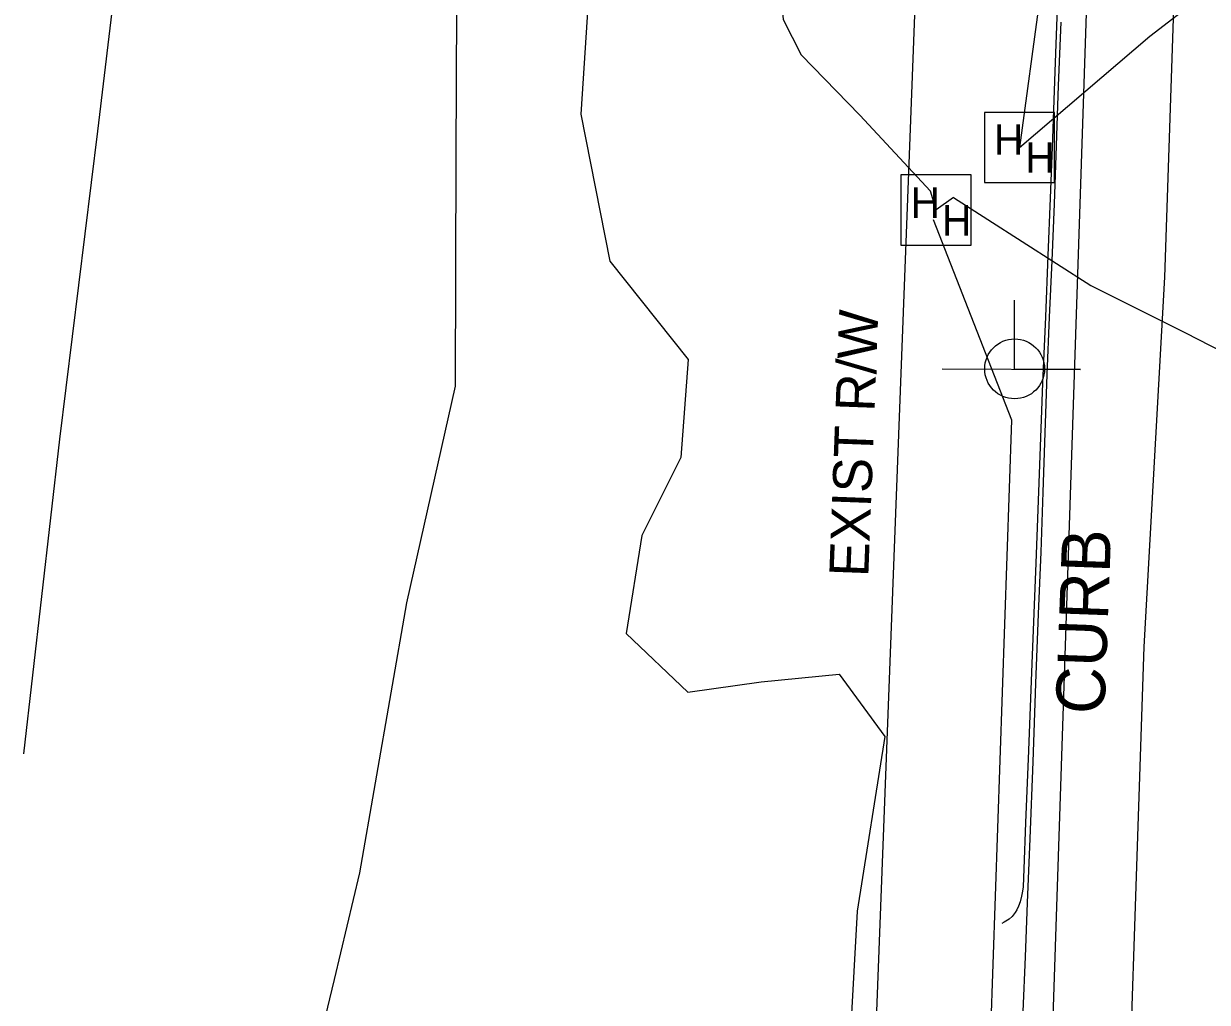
# Model space of a CAD drawing. Extents: x 2100323 to 2109811, y 740376 to 749755.
# Drawn here: x 2105019.5 to 2105116.4, y 742002.8 to 742082.9 of the extents above; entities that cross this region are included whole.
import ezdxf

# ---------------------------------------------------------------- set-up
doc = ezdxf.new("R2010")
doc.units = 0
for name, color, linetype in [('Exist Railroads Standard Gauge', 7, 'Continuous'), ('Exist Right of Way Line', 7, 'Continuous'), ('Exist Right of Way Line Text', 7, 'Continuous'), ('Exist Roads Curbs', 7, 'Continuous'), ('Exist Roads Curbs Text', 7, 'Continuous'), ('Exist Roads EOP', 7, 'Continuous'), ('Exist Utilities Gas UG Line SUE LOS B', 7, 'Continuous'), ('Exist Utilities Other Unknown UG SUE LOS B', 7, 'Continuous'), ('Exist Utilities Power Joint Use Telephone CELL', 7, 'Continuous'), ('Exist Utilities Telephone Hand Hole CELL', 7, 'Continuous'), ('Exist Utilities Telephone UG Conduit SUE LOS B', 7, 'Continuous'), ('Exist Utilities TV Hand Hole CELL', 7, 'Continuous'), ('Exist Utilities TV UG Cable SUE LOS B', 7, 'Continuous'), ('Exist Utilities TV UG FO Cable SUE LOS C', 7, 'Continuous'), ('Exist Vegetation Hedge Row', 7, 'Continuous')]:
    doc.layers.add(name, color=color, linetype=linetype)

msp = doc.modelspace()

# ---------------------------------------------------------------- linework, layer by layer
at = {"layer": 'Exist Railroads Standard Gauge'}
msp.add_lwpolyline([(2105019.475, 742023.118), (2105022.431, 742048.903), (2105025.549, 742074.137), (2105028.575, 742099.469), (2105032.03, 742130.925), (2105033.658, 742143.071)], dxfattribs=at)
at = {"layer": 'Exist Right of Way Line'}
msp.add_line((2105081.094, 741783.714), (2105093.802, 742119.779), dxfattribs=at)
at = {"layer": 'Exist Roads Curbs'}
msp.add_lwpolyline([(2105104.125, 742085.007), (2105103.917, 742079.019), (2105103.719, 742073.523), (2105103.532, 742068.65), (2105103.342, 742063.938), (2105103.137, 742058.924), (2105102.912, 742053.475), (2105102.65, 742046.789), (2105102.348, 742038.732), (2105102.041, 742030.524), (2105101.763, 742023.387), (2105101.524, 742017.472), (2105101.37, 742013.698), (2105101.31, 742012.219), (2105101.272, 742011.86), (2105101.187, 742011.448), (2105101.061, 742011.001), (2105100.933, 742010.626), (2105100.81, 742010.342), (2105100.676, 742010.112), (2105100.513, 742009.898), (2105100.421, 742009.797), (2105100.16, 742009.58), (2105099.758, 742009.32), (2105099.565, 742009.209)], dxfattribs=at)
at = {"layer": 'Exist Roads EOP'}
msp.add_lwpolyline([(2105101.319, 742002.008), (2105101.499, 742006.492), (2105101.688, 742010.901), (2105101.898, 742016.171), (2105102.132, 742022.458), (2105102.368, 742028.889), (2105102.584, 742034.59), (2105102.781, 742039.646), (2105102.963, 742044.56), (2105103.129, 742049.415), (2105103.297, 742054.197), (2105103.485, 742058.889), (2105103.686, 742063.512), (2105103.876, 742068.189), (2105104.05, 742072.943), (2105104.226, 742077.87), (2105104.42, 742083.071)], dxfattribs=at)
at = {"layer": 'Exist Utilities Gas UG Line SUE LOS B'}
msp.add_lwpolyline([(2105091.741, 741682.837), (2105095.231, 741757.886), (2105099.13, 741876.227), (2105103.49, 741993.335), (2105107.757, 742121.648), (2105107.794, 742128.656)], dxfattribs=at)
at = {"layer": 'Exist Utilities Other Unknown UG SUE LOS B'}
msp.add_lwpolyline([(2105101.007, 741760.827), (2105101.612, 741785.543), (2105102.335, 741802.493), (2105103.813, 741828.967), (2105104.625, 741853.104), (2105105.37, 741876.451), (2105106.531, 741901.387), (2105107.65, 741927.712), (2105108.522, 741953.384), (2105109.451, 741978.733), (2105111.23, 742031.894), (2105112.93, 742062.173), (2105113.807, 742088.278), (2105114.657, 742106.87), (2105115.106, 742117.932)], dxfattribs=at)
at = {"layer": 'Exist Utilities Power Joint Use Telephone CELL'}
msp.add_line((2105100.619, 742054.649), (2105100.619, 742054.649), dxfattribs=at)
msp.add_lwpolyline([(2105094.681, 742054.649), (2105106.019, 742054.612), (2105100.619, 742054.63), (2105100.619, 742060.274)], dxfattribs=at)
msp.add_circle((2105100.62, 742054.656), 2.45, dxfattribs=at)
at = {"layer": 'Exist Utilities Telephone Hand Hole CELL'}
for p, q in [((2105098.147, 742075.649), (2105098.147, 742069.924)), ((2105103.872, 742075.649), (2105098.147, 742075.649)), ((2105103.872, 742069.924), (2105103.872, 742075.649)), ((2105101.009, 742072.786), (2105101.009, 742072.786)), ((2105098.147, 742069.924), (2105103.872, 742069.924))]:
    msp.add_line(p, q, dxfattribs=at)
at = {"layer": 'Exist Utilities Telephone UG Conduit SUE LOS B'}
msp.add_lwpolyline([(2105103.131, 742088.495), (2105101.009, 742072.786), (2105111.685, 742081.926), (2105146.141, 742108.414), (2105186.571, 742138.69), (2105209.148, 742157.951), (2105240.685, 742192.748), (2105255.444, 742191.892), (2105405.101, 742191.496), (2105465.373, 742191.697), (2105498.782, 742193.465), (2105569.455, 742194.912), (2105579.793, 742194.992), (2105583.832, 742193.798), (2105587.319, 742190.308), (2105620.453, 742190.951), (2105664.049, 742170.377), (2105679.452, 742164.298), (2105754.897, 742133.713), (2105860.555, 742098.34), (2105944.571, 742073.094)], dxfattribs=at)
at = {"layer": 'Exist Utilities TV Hand Hole CELL'}
msp.add_line((2105094.183, 742067.677), (2105094.183, 742067.677), dxfattribs=at)
msp.add_lwpolyline([(2105091.308, 742064.802), (2105097.058, 742064.802), (2105097.058, 742070.552), (2105091.308, 742070.552), (2105091.308, 742064.802)], dxfattribs=at)
at = {"layer": 'Exist Utilities TV UG Cable SUE LOS B'}
for points in [[(2105048.663, 742179.038), (2105063.619, 742179.754), (2105064.836, 742179.663), (2105066.638, 742179.226), (2105067.398, 742176.998), (2105073.027, 742153.189), (2105078.306, 742121.279), (2105079.538, 742107.011), (2105080.562, 742096.746), (2105081.248, 742087.56), (2105081.679, 742083.268), (2105083.132, 742080.386), (2105087.94, 742075.447), (2105093.728, 742069.225)], [(2105095.616, 742068.707), (2105094.183, 742067.677), (2105093.728, 742069.225)], [(2105095.616, 742068.707), (2105106.868, 742061.496), (2105114.626, 742057.599), (2105123.819, 742052.878), (2105131.224, 742049.114), (2105147.642, 742039.226), (2105157.25, 742032.452), (2105168.344, 742025.96), (2105178.147, 742021.704), (2105184.683, 742017.872)]]:
    msp.add_lwpolyline(points, dxfattribs=at)
at = {"layer": 'Exist Utilities TV UG FO Cable SUE LOS C'}
msp.add_lwpolyline([(2105087.789, 741682.762), (2105100.4, 742050.462), (2105093.975, 742066.857)], dxfattribs=at)
at = {"layer": 'Exist Vegetation Hedge Row'}
for points in [[(2105066.111, 742091.045), (2105065.112, 742075.518), (2105067.464, 742063.472), (2105073.875, 742055.433), (2105073.291, 742047.394), (2105070.09, 742040.991), (2105068.815, 742032.983), (2105073.871, 742028.164), (2105079.872, 742029.004), (2105086.255, 742029.638), (2105089.983, 742024.525), (2105087.723, 742010.231), (2105086.902, 741995.399)], [(2105046.996, 742013.373), (2105050.854, 742035.483), (2105054.847, 742053.232), (2105054.882, 742072.102), (2105054.984, 742090.35)], [(2105042.143, 741993.078), (2105044.921, 742004.64), (2105046.996, 742013.373)]]:
    msp.add_lwpolyline(points, dxfattribs=at)

# ---------------------------------------------------------------- texts
at = {"layer": 'Exist Right of Way Line Text'}
msp.add_text('EXIST R/W', height=3.2, rotation=87.83444, dxfattribs=at).set_placement((2105088.635, 742037.571))
at = {"layer": 'Exist Roads Curbs Text'}
msp.add_text('CURB', height=4, rotation=87.87758, dxfattribs=at).set_placement((2105107.97, 742026.313))
at = {"layer": 'Exist Utilities Telephone Hand Hole CELL'}
for p in [(2105098.925, 742072.194), (2105101.497, 742070.729)]:
    msp.add_text('H', height=2.5, dxfattribs=at).set_placement(p)
at = {"layer": 'Exist Utilities TV Hand Hole CELL'}
for p in [(2105092.094, 742067.029), (2105094.668, 742065.569)]:
    msp.add_text('H', height=2.5, dxfattribs=at).set_placement(p)

doc.saveas('drawing.dxf')
